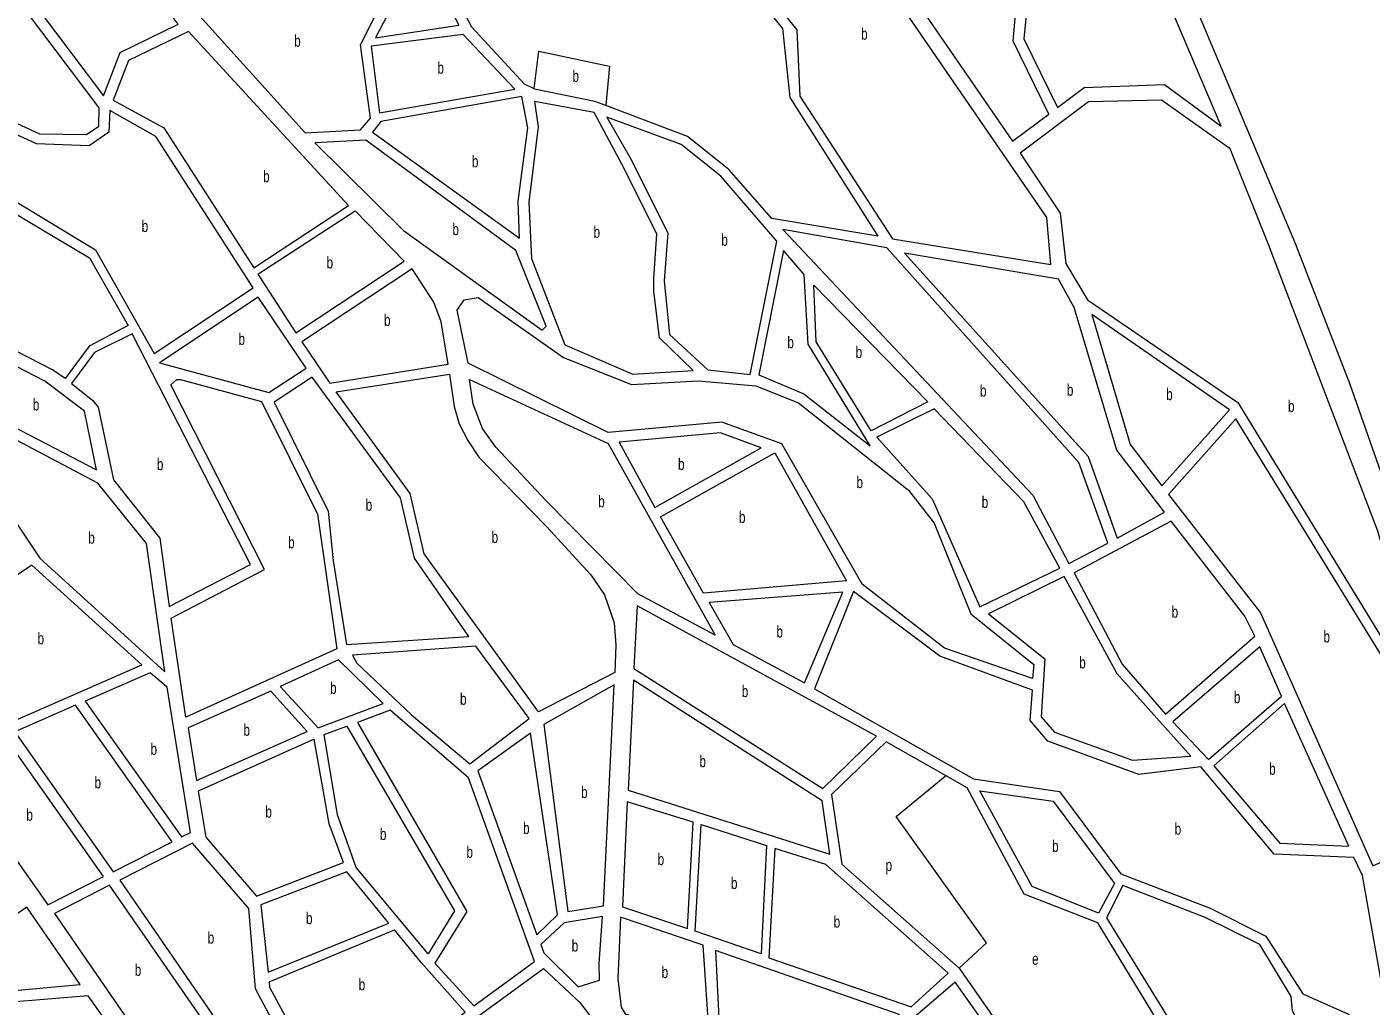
# Model space of a CAD drawing. Extents: x 639657 to 671642, y 222838 to 252123.
# Drawn here: x 652754 to 653901, y 229056 to 229891 of the extents above; entities that cross this region are included whole.
import ezdxf

# ---------------------------------------------------------------- set-up
doc = ezdxf.new("R2010")
doc.units = 0
doc.header["$LTSCALE"] = 4
doc.layers.add('1', color=7, linetype='Continuous', lineweight=13)
doc.layers.add('21', color=7, linetype='Continuous', lineweight=13)
doc.layers.add('7', color=7, linetype='Continuous')

msp = doc.modelspace()

# ---------------------------------------------------------------- linework, layer by layer
at = {"layer": '1'}
for p, q in [((652870.8, 229804.86), (652947.599, 229685.548)), ((652947.599, 229685.548), (653028.285, 229738.663)), ((652951.108, 229680.098), (653034.175, 229734.069)), ((652959.734, 229084.848), (653062.899, 229126.576)), ((652960.607, 229076.586), (653067.566, 229120.908))]:
    msp.add_line(p, q, dxfattribs=at)
for points in [[(653562.13, 230160.61), (653557.19, 230109.74), (653538.92, 230104.66), (653552.79, 230052.8), (653613.15, 229967.53), (653604.77, 229880.68), (653633.59, 229822.2), (653656.24, 229839.15), (653724.72, 229841.75), (653773.12, 229806.15), (653639.38, 230120.81), (653631.69, 230131.15), (653625.14, 230135.86)], [(653415.45, 230100.68), (653462.15, 229986.41), (653595, 229793.38), (653626.18, 229816.48), (653595.6, 229878.81), (653600.51, 229933.98), (653471.56, 230052.54), (653452.1, 230084.25)], [(653492.63, 229710.31), (653627.64, 229688.33), (653624.21, 229728.36), (653453.77, 229976.82), (653332.06, 230039.96), (653301.43, 230071.76), (653316.28, 230018.08), (653347.22, 229967.43), (653411.07, 229888.37), (653413.65, 229831.77)], [(652705.25, 230035.84), (652695.21, 229996.46), (652819.39, 229832.03), (652833.65, 229869.03), (652882.91, 229893.32), (652870.28, 229910.28), (652812.94, 229970.24), (652782.67, 229993.81), (652765.86, 230003.75)], [(653083.62, 230011.51), (653084.32, 229945.09), (653051.34, 229881.73), (653122.56, 229892.42), (653101.94, 229934.73), (653106.74, 229988.62)], [(652646.06, 229893.71), (652657.73, 229888.02), (652674.57, 229858.35), (652693.79, 229832.42), (652764.67, 229799.79), (652804.71, 229799.21), (652815.45, 229806.3), (652815.56, 229821.99), (652693.02, 229984.13), (652656.44, 229936.91)], [(652898.94, 229903.04), (652991.51, 229800.7), (653038.67, 229803.14), (653047.12, 229813.06), (653038.61, 229875.59), (653074.84, 229947.31)], [(653047.81, 229874.39), (653054.76, 229817.54), (653170.22, 229837.95), (653126.23, 229884.55)], [(653176.19, 229831.61), (653056.12, 229810.24), (653048.74, 229801.25), (653174.24, 229710.84), (653173.24, 229742.32), (653181.34, 229804.95)], [(653213.1, 229619.79), (653271.17, 229594.75), (653322.61, 229598.03), (653293.75, 229625.87), (653289.05, 229665.7), (653288.97, 229676.24), (653291.51, 229714.57), (653261.73, 229773.87), (653237.96, 229817.85), (653187.05, 229827.28), (653190.14, 229805.85), (653182.39, 229741.39), (653184.48, 229693.3)], [(653640.58, 229689.04), (653658.94, 229658.07), (653787.21, 229570.63), (653955.07, 229296.37), (653938.15, 229351.54), (653906.88, 229460.75), (653813.57, 229705.35), (653780.84, 229786.84), (653722.28, 229828.51), (653659.97, 229827.15), (653601.71, 229783.24), (653635.77, 229732.08)], [(652812.41, 229700.89), (652862.59, 229612.44), (652947.1, 229668.48), (652864.06, 229797.36), (652824.72, 229819.77), (652823.99, 229801.28), (652807.01, 229789.61), (652762.23, 229791.27), (652711.21, 229814.58), (652676.23, 229789.26), (652744, 229742.35)], [(653300.83, 229715.28), (653297.83, 229674.34), (653302.36, 229628.7), (653335.03, 229598.38), (653371.13, 229594.6), (653393.89, 229708.19), (653346.24, 229763.53), (653312.27, 229790.63), (653248.9, 229813.93), (653268.77, 229779.27)], [(653075.37, 229717.4), (653193.8, 229632.38), (653197.22, 229635.78), (653171.17, 229700.16), (653043.16, 229794.32), (652999.65, 229792.18)], [(652807.24, 229693.85), (652840.24, 229636.33), (652807.09, 229618.61), (652786.72, 229590.95), (652775.89, 229598.54), (652713.98, 229629.98), (652657.85, 229639.5), (652620.17, 229651.28), (652586.26, 229677.29), (652557.11, 229708.72), (652578.99, 229754.78), (652596.35, 229760.53), (652630.95, 229750.55), (652670.35, 229783.29), (652739.07, 229734.72)], [(653399.06, 229718.11), (653612.28, 229491.56), (653643.17, 229433.19), (653676.31, 229450.69), (653651.73, 229519.48), (653487.8, 229702.51)], [(653399.67, 229700.3), (653378.44, 229594.2), (653416.94, 229578), (653473.49, 229533.55), (653420.74, 229620.34), (653417.19, 229679.82)], [(653502.8, 229697.89), (653659.58, 229524.41), (653684.32, 229454.82), (653724.89, 229476.93), (653684.1, 229530.05), (653647.7, 229651.69), (653634.26, 229675.91)], [(652988.66, 229622.29), (653012.57, 229587.22), (653113.38, 229603.37), (653107.56, 229639.42), (653101.27, 229656.31), (653082.59, 229684.64)], [(652951.42, 229660.43), (652866.97, 229604.4), (652960.53, 229579.03), (652992.23, 229599.81)], [(653211.91, 229608.92), (653269.97, 229585.83), (653327.21, 229589.1), (653376, 229584.7), (653412.52, 229570.22), (653506.2, 229495.86), (653528.17, 229467.6), (653559.62, 229390.31), (653613.38, 229347.26), (653612.12, 229335.06), (653537.15, 229361.07), (653466.64, 229415.6), (653398.15, 229535.32), (653347.13, 229553.86), (653249.95, 229545.03), (653130.59, 229604.21), (653121, 229649.3), (653127.19, 229658.12), (653139.16, 229660.05)], [(653425.51, 229670.64), (653522.8, 229571.18), (653474.49, 229546.5), (653427.51, 229622.43)], [(653662.63, 229645.64), (653695.4, 229534.81), (653722.46, 229499.56), (653780.1, 229564.25)], [(652843.9, 229629.17), (652811.73, 229613.22), (652791.88, 229586.79), (652810.02, 229572.46), (652814.66, 229566.52), (652827.98, 229504.67), (652867.52, 229454.84), (652875.25, 229396.62), (652944.8, 229432.36)], [(652718.82, 229614.54), (652712.93, 229565.34), (652813.24, 229513.1), (652802.97, 229563.15), (652769.38, 229588.74)], [(652964.85, 229570.83), (653010.98, 229477.86), (653015.32, 229435.52), (653026.7, 229364.27), (653131.2, 229371.15), (653084.78, 229437.87), (653072.73, 229489.3), (652997.46, 229592.26)], [(653197.38, 229464.79), (653235.3, 229423.49), (653246.76, 229406.49), (653255.04, 229382.66), (653256.62, 229363.63), (653255.66, 229340.31), (653190.49, 229306.91), (653093.09, 229441.49), (653080.98, 229492.93), (653017.8, 229579.56), (653114.7, 229594.79), (653118.51, 229567.1), (653122.86, 229552.35), (653130.1, 229538.26), (653139.76, 229524.01)], [(652889.5, 229302.14), (652877, 229386.75), (652956.62, 229428.22), (652876.65, 229585.7), (652881.84, 229590.23), (652885.06, 229590.13), (652954.27, 229571.49), (653002.08, 229475.36), (653018.39, 229360.37)], [(653131.64, 229590.26), (653250.04, 229535.51), (653341.28, 229372.17), (653275.19, 229407.39), (653197.38, 229486.52), (653154.01, 229532.55), (653142.68, 229548.5), (653134.71, 229569.2)], [(652705.06, 229559.63), (652692.96, 229551.47), (652692.71, 229545.68), (652764.94, 229437.71), (652871.58, 229340.83), (652856.04, 229450.39), (652814.41, 229501.94)], [(653479.2, 229540.95), (653526.5, 229488.35), (653567.04, 229396.21), (653635.37, 229429.39), (653604.74, 229485.99), (653528.16, 229565.09)], [(653259.34, 229536.73), (653289.86, 229481.1), (653380.62, 229531.86), (653345.82, 229544.83)], [(653294.62, 229473.03), (653392.12, 229527.64), (653453.43, 229418.37), (653331.25, 229408.09)], [(653647.56, 229425.33), (653688.51, 229347.54), (653725.66, 229304.74), (653801.74, 229371.38), (653793.28, 229388.43), (653730.46, 229469.39)], [(652682.09, 229381.31), (652738.61, 229296.97), (652852.13, 229346.77), (652758.19, 229431.78)], [(653574.61, 229390.28), (653622.58, 229351.97), (653619.47, 229302.64), (653630.78, 229289.51), (653697.37, 229265.45), (653747.2, 229269.06), (653684.41, 229339.11), (653639.22, 229422.07)], [(653336.12, 229399.96), (653356.74, 229364.23), (653417.62, 229331.38), (653450.18, 229408.97)], [(653811.35, 229115.41), (653842.94, 229066.23), (653881.75, 229048.94), (653947.92, 228994.59), (653951.13, 229032.65), (653909.17, 229080.36), (653893.82, 229167.24), (653886.37, 229182.41), (653818.23, 229185.35), (653755.78, 229259.96), (653702.93, 229253.35), (653625.12, 229281.73), (653610.16, 229299.44), (653612.04, 229325.39), (653532.94, 229354.14), (653459.475, 229409.417), (653426.2, 229326.26), (653561.85, 229249.61), (653635.08, 229238.77), (653687.55, 229168.52), (653763.64, 229139.35)], [(653274.69, 229397.18), (653271.79, 229343.66), (653433.07, 229241.49), (653479.06, 229286)], [(653137.02, 229362.9), (653031.94, 229355.11), (653035.56, 229348.25), (653082.21, 229304.13), (653131.92, 229262.55), (653182.67, 229301.01)], [(653806.13, 229362.29), (653731.83, 229298.22), (653762.4, 229266.02), (653824.53, 229320.23)], [(652970.03, 229328.31), (653002.48, 229293.15), (653057.97, 229313.81), (653019.93, 229350.98)], [(652803.6, 229315.89), (652885.79, 229200.07), (652893.45, 229203.8), (652873.51, 229327.85), (652859.19, 229340.09)], [(653195.13, 229296.05), (653215.68, 229136.55), (653246.06, 229141.32), (653255.2, 229329.89)], [(653271.55, 229333.88), (653266.95, 229239.84), (653439.14, 229185.32), (653432.73, 229230.9)], [(652891.62, 229293.02), (652898.77, 229248.16), (652993.1, 229290.01), (652961.99, 229324.46)], [(652743.74, 229289.68), (652827.6, 229170.33), (652877.91, 229195.8), (652795.4, 229312.47)], [(653101.95, 229092.5), (653135.34, 229056.14), (653187.08, 229093.86), (653130.67, 229250.52), (653063.89, 229308.25), (653036.12, 229297.73), (653129.26, 229136.49)], [(653827.31, 229313.93), (653766.9, 229260.64), (653823.2, 229194.69), (653882.09, 229192.15)], [(653096.49, 229100.33), (653035.07, 229174.1), (653019.12, 229218.81), (653007.6, 229287.54), (653027.06, 229294.64), (653118.9, 229137.04)], [(652685.53, 229264.29), (652771.76, 229142.05), (652819.4, 229166.33), (652735.21, 229285.84)], [(652900.14, 229238.99), (652906.57, 229199.93), (652950.02, 229149.63), (653024.05, 229178.24), (653011.96, 229211.32), (652999.02, 229283.53)], [(653189.11, 229116.67), (653206.7, 229133.61), (653183.75, 229288.46), (653138.81, 229256.56)], [(653567.05, 229239.5), (653629.74, 229230.55), (653682.11, 229160.31), (653668.46, 229135.03), (653611.7, 229157.77)], [(653266.34, 229230.12), (653262.12, 229140.59), (653317.66, 229121.94), (653322.63, 229212.7)], [(653380.58, 229100.47), (653324.21, 229119.56), (653329.23, 229210.8), (653385.14, 229192.68)], [(652833.34, 229163.27), (652929.38, 229023.56), (652967.93, 229035.13), (652948.95, 229070.5), (652943.35, 229138.98), (652895.2, 229194.68)], [(653387.08, 229096.96), (653508.45, 229055.25), (653540.1, 229083.87), (653435.62, 229176.62), (653392.23, 229190.25)], [(652777.42, 229134.78), (652867.47, 229004.32), (652919.66, 229021.23), (652824.32, 229158.9)], [(653675.24, 229131.17), (653763.75, 228987.51), (653836.5, 228923.62), (653842.49, 228951.64), (653832.4, 228982.03), (653849.8, 229022.23), (653833.96, 229051.69), (653832.73, 229064), (653806.07, 229108.19), (653759.6, 229131.24), (653689.3, 229158.52)], [(652675.78, 229085.99), (652692.01, 229062.91), (652733.85, 229068.36), (652799.43, 229074.13), (652753.97, 229140.1)], [(653195.13, 229101.27), (653224.39, 229072.32), (653242.49, 229077.86), (653242.23, 229091.99), (653245.26, 229132.25), (653212.49, 229126.67), (653192.44, 229108.24)], [(653260.52, 229131.76), (653258.29, 229078.93), (653261.1, 229054.91), (653264.61, 229049.33), (653336.54, 229027.63), (653330.99, 229107.86)], [(653341.47, 229103.1), (653345.53, 229022.76), (653445.35, 228969.54), (653497.06, 228914.56), (653557.04, 228916.62), (653498.36, 229048.66)], [(653194.73, 229087.85), (653225.83, 229058.89), (653250.17, 229026.77), (653272.93, 228985.4), (653307.12, 228929.98), (653222.29, 228814.7), (653180.59, 228840.74), (653166.78, 228882.3), (653189.98, 228939.93), (653117.98, 229031.93)], [(653510.09, 229045.26), (653567.52, 228916.98), (653665.49, 228920.35), (653667.35, 228926.26), (653636.64, 228949.17), (653546.22, 229076.33)], [(652543.05, 229031.04), (652552.08, 228972.93), (652718.57, 228997.74), (652847.65, 229004.49), (652845.44, 229009.49), (652806.27, 229064.53), (652737.52, 229058.81)]]:
    msp.add_lwpolyline(points, close=True, dxfattribs=at)
for points in [[(653186.833, 229838.046), (653178.51, 229842.12), (653133.7, 229890.64), (653110.86, 229934.33), (653153.05, 229995.81), (653123.26, 230058.11), (653114.55, 230103.17), (653178.546, 230092.879), (653233.882, 230083.98), (653245.01, 230082.19)], [(653245.01, 230082.19), (653270.15, 230103.83), (653289.81, 230083.73), (653308.1, 230014.61), (653343.29, 229957.87), (653398.86, 229889.64), (653404.96, 229830.71), (653480.12, 229712.55), (653389.65, 229727.51), (653353.11, 229769.24), (653317.79, 229797.56), (653248.033, 229823.83)], [(654436.57, 228305.46), (654386.71, 228329.12), (654311.9, 228438.95), (654155.09, 228689.66), (654126.76, 228748.2), (654111.61, 228790.84), (653997.29, 229210.28), (653923.03, 229472.6), (653883.12, 229585.97), (653836.87, 229705.35), (653677.088, 230084.783)], [(653028.285, 229738.663), (652891.78, 229887.06), (652840.59, 229862.38), (652827.54, 229828.34), (652870.8, 229804.86)], [(653248.033, 229823.83), (653238.66, 229827.36), (653187.05, 229837.94), (653186.833, 229838.046)], [(652951.108, 229680.098), (652983.42, 229629.9), (653075.89, 229691.17), (653034.175, 229734.069)], [(653785.62, 229556.56), (653728.31, 229492.24), (653806.56, 229391.31), (653902.48, 229175.28), (653943.52, 229193.9), (653954.204, 229196.719)], [(653954.204, 229196.719), (653979.71, 229203.45), (653960.83, 229272.01), (653956.76, 229278.62), (653785.62, 229556.56)], [(653537.956, 229252.419), (653487.27, 229281.2), (653440.53, 229236.37), (653449.44, 229176.91), (653549.53, 229088.24)], [(653549.53, 229088.24), (653606.47, 229006.54), (653732.9, 229019.83), (653667.88, 229126.8), (653605.07, 229151.28), (653556.41, 229241.94), (653537.956, 229252.419)], [(653062.899, 229126.576), (653026.98, 229170.2), (652953.68, 229142.12), (652959.734, 229084.848)], [(652960.607, 229076.586), (652961.09, 229072.02), (653016.89, 228968.23), (653127.83, 229050.75), (653090.71, 229092.8), (653067.566, 229120.908)]]:
    msp.add_lwpolyline(points, dxfattribs=at)
at = {"layer": '21'}
for points in [[(653186.833, 229838.046), (653186.888, 229838.486), (653190.852, 229870.219), (653251.083, 229857.397), (653248.078, 229824.33), (653248.033, 229823.83)], [(653549.53, 229088.24), (653572.74, 229109.841), (653495.85, 229217.551), (653537.456, 229252.005), (653537.956, 229252.419)]]:
    msp.add_lwpolyline(points, dxfattribs=at)

# ---------------------------------------------------------------- texts
at = {"layer": '7', "width": 0.75}
for s, p in [('b', (653465.803, 229880.045)), ('b', (652982.014, 229874.005)), ('b', (653104.261, 229851.045)), ('b', (653219.538, 229844.077)), ('b', (653133.698, 229771.225)), ('b', (652955.547, 229758.48)), ('b', (652851.86, 229716.105)), ('b', (653117.125, 229713.35)), ('b', (653237.492, 229711.015)), ('b', (653346.563, 229704.265)), ('b', (653009.681, 229684.944)), ('b', (653058.666, 229635.93)), ('b', (652934.448, 229619.73)), ('b', (653402.901, 229616.925)), ('b', (653461.156, 229608.57)), ('b', (653567.28, 229575.65)), ('b', (653641.439, 229576.355)), ('b', (653726.137, 229572.6)), ('b', (652758.97, 229563.82)), ('b', (653830.155, 229562.44)), ('b', (652864.86, 229512.895)), ('b', (653309.607, 229512.965)), ('b', (653461.91, 229497.555)), ('b', (653043.047, 229478.265)), ('b', (653241.483, 229481.215)), ('b', (653568.759, 229480.65)), ('b', (653361.596, 229467.865)), ('b', (652806.314, 229450.23)), ('b', (652976.858, 229446.185)), ('b', (653150.533, 229450.85)), ('b', (653730.83, 229387.065)), ('b', (652763.057, 229364.375)), ('b', (653393.605, 229370.175)), ('b', (653860.419, 229365.92)), ('b', (653651.97, 229343.76)), ('b', (653012.658, 229322.065)), ('b', (653363.986, 229319.335)), ('b', (653123.576, 229312.725)), ('b', (653783.938, 229314.155)), ('b', (652938.725, 229286.31)), ('b', (652859.452, 229270.08)), ('b', (653327.863, 229259.6)), ('b', (653814.044, 229253.04)), ('b', (652811.662, 229241.4)), ('b', (653226.87, 229233.22)), ('b', (652753.451, 229213.945)), ('b', (652957.423, 229216.58)), ('b', (653177.353, 229202.565)), ('b', (653733.416, 229202.003)), ('b', (653055.202, 229197.485)), ('b', (653129.065, 229182.195)), ('b', (653628.8, 229187.265)), ('b', (653292.206, 229176.03)), ('p', (653486.735, 229171.042)), ('b', (653354.751, 229155.635)), ('b', (652992.121, 229125.7)), ('b', (653442.403, 229122.75)), ('b', (652908.178, 229109.12)), ('b', (653218.872, 229102.285)), ('e', (653611.714, 229091.055)), ('b', (652845.983, 229081.61)), ('b', (653295.63, 229079.695)), ('b', (653037.064, 229069.215))]:
    msp.add_text(s, height=10, dxfattribs=at).set_placement(p)

doc.saveas('drawing.dxf')
